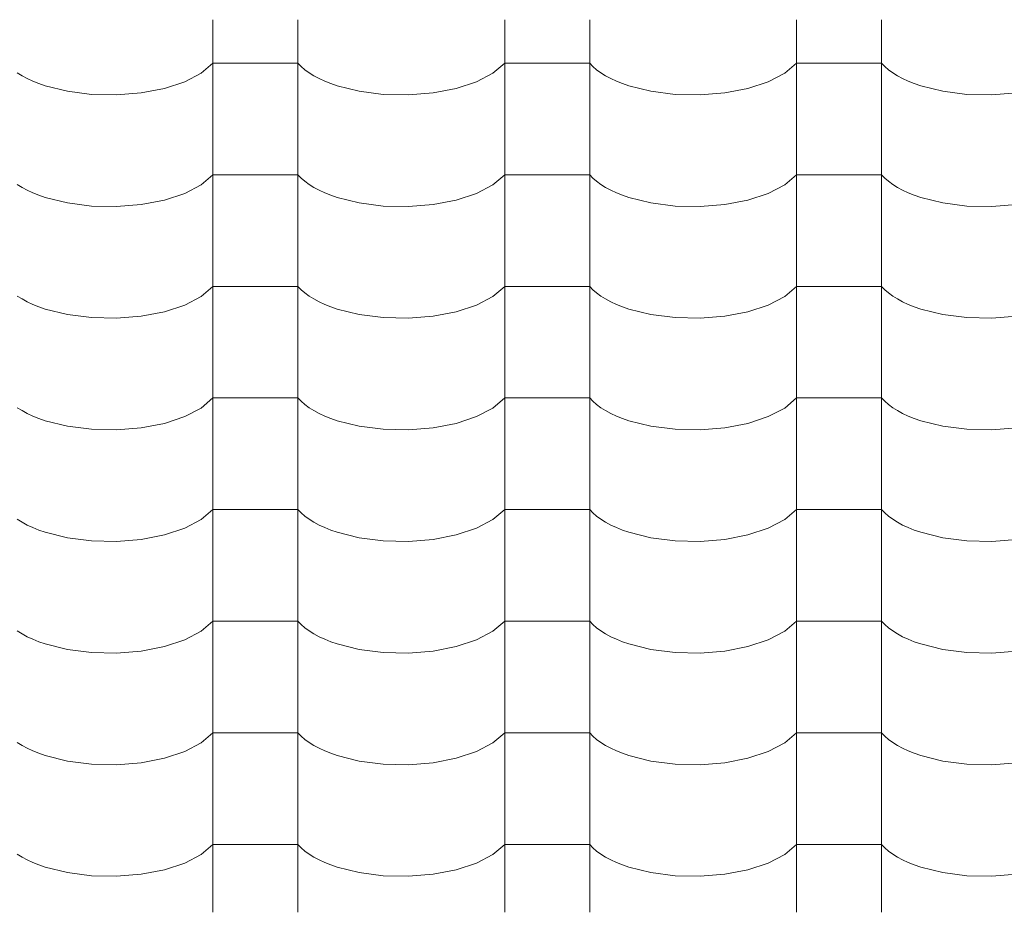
# Model space of a CAD drawing. Header units: millimetres. Extents: x -36478 to 31050, y -14815 to 11827.
# Tile 309 of 656: x -13211 to -12654, y 7967 to 8472. Entities that reach past the tile are written whole.
import ezdxf

# ---------------------------------------------------------------- set-up
doc = ezdxf.new("R2010")
doc.units = ezdxf.units.MM
doc.header["$MEASUREMENT"] = 0
doc.layers.add('Nové_Výplně - Povrchové', color=7, linetype='Continuous')

# ---------------------------------------------------------------- blocks, each defined once
blk = doc.blocks.new('*X13')
at = {"layer": 'Nové_Výplně - Povrchové', "color": 21, "linetype": 'Continuous', "lineweight": 20, "true_color": 0xffaaaa}
for p, q in [((-13101.72, 8471.93), (-13101.72, 8409.05)), ((-13053.69, 8471.93), (-13053.69, 8409.05)), ((-12936.72, 8471.93), (-12936.72, 8409.05)), ((-12888.69, 8471.93), (-12888.69, 8409.05)), ((-12771.72, 8471.93), (-12771.72, 8409.05)), ((-12723.69, 8471.93), (-12723.69, 8409.05)), ((-13108.39, 8441.71), (-13101.72, 8447.4)), ((-13077.71, 8447.4), (-13101.72, 8447.4)), ((-13053.69, 8447.4), (-13077.71, 8447.4)), ((-13053.69, 8447.4), (-13051.86, 8445.5)), ((-12943.39, 8441.71), (-12936.72, 8447.4)), ((-12912.71, 8447.4), (-12936.72, 8447.4)), ((-12888.69, 8447.4), (-12912.71, 8447.4)), ((-12888.69, 8447.4), (-12886.86, 8445.5)), ((-12778.39, 8441.71), (-12771.72, 8447.4)), ((-12747.71, 8447.4), (-12771.72, 8447.4)), ((-12723.69, 8447.4), (-12747.71, 8447.4)), ((-12723.69, 8447.4), (-12721.86, 8445.5)), ((-13212.34, 8441.92), (-13209.65, 8440.25)), ((-13117.7, 8436.84), (-13108.39, 8441.71)), ((-13051.86, 8445.5), (-13049.74, 8443.67)), ((-13049.74, 8443.67), (-13047.34, 8441.92)), ((-13047.34, 8441.92), (-13044.65, 8440.25)), ((-12952.7, 8436.84), (-12943.39, 8441.71)), ((-12886.86, 8445.5), (-12884.74, 8443.67)), ((-12884.74, 8443.67), (-12882.34, 8441.92)), ((-12882.34, 8441.92), (-12879.65, 8440.25)), ((-12787.7, 8436.84), (-12778.39, 8441.71)), ((-12721.86, 8445.5), (-12719.74, 8443.67)), ((-12719.74, 8443.67), (-12717.34, 8441.92)), ((-12717.34, 8441.92), (-12714.65, 8440.25)), ((-13209.65, 8440.25), (-13206.71, 8438.67)), ((-13206.71, 8438.67), (-13203.53, 8437.19)), ((-13203.53, 8437.19), (-13200.12, 8435.82)), ((-13200.12, 8435.82), (-13196.5, 8434.57)), ((-13129.18, 8433.05), (-13117.7, 8436.84)), ((-13044.65, 8440.25), (-13041.71, 8438.67)), ((-13041.71, 8438.67), (-13038.53, 8437.19)), ((-13038.53, 8437.19), (-13035.12, 8435.82)), ((-13035.12, 8435.82), (-13031.5, 8434.57)), ((-12964.18, 8433.05), (-12952.7, 8436.84)), ((-12879.65, 8440.25), (-12876.71, 8438.67)), ((-12876.71, 8438.67), (-12873.53, 8437.19)), ((-12873.53, 8437.19), (-12870.12, 8435.82)), ((-12870.12, 8435.82), (-12866.5, 8434.57)), ((-12799.18, 8433.05), (-12787.7, 8436.84)), ((-12714.65, 8440.25), (-12711.71, 8438.67)), ((-12711.71, 8438.67), (-12708.53, 8437.19)), ((-12708.53, 8437.19), (-12705.12, 8435.82)), ((-12705.12, 8435.82), (-12701.5, 8434.57)), ((-13196.5, 8434.57), (-13184.05, 8431.46)), ((-13184.05, 8431.46), (-13170.39, 8429.71)), ((-13170.39, 8429.71), (-13156.21, 8429.39)), ((-13156.21, 8429.39), (-13142.24, 8430.52)), ((-13142.24, 8430.52), (-13129.18, 8433.05)), ((-13031.5, 8434.57), (-13019.05, 8431.46)), ((-13019.05, 8431.46), (-13005.39, 8429.71)), ((-13005.39, 8429.71), (-12991.21, 8429.39)), ((-12991.21, 8429.39), (-12977.24, 8430.52)), ((-12977.24, 8430.52), (-12964.18, 8433.05)), ((-12866.5, 8434.57), (-12854.05, 8431.46)), ((-12854.05, 8431.46), (-12840.39, 8429.71)), ((-12840.39, 8429.71), (-12826.21, 8429.39)), ((-12826.21, 8429.39), (-12812.24, 8430.52)), ((-12812.24, 8430.52), (-12799.18, 8433.05)), ((-12701.5, 8434.57), (-12689.05, 8431.46)), ((-12689.05, 8431.46), (-12675.39, 8429.71)), ((-12675.39, 8429.71), (-12661.21, 8429.39)), ((-12661.21, 8429.39), (-12647.24, 8430.52)), ((-13101.72, 8408.82), (-13101.72, 8345.95)), ((-13053.69, 8408.82), (-13053.69, 8345.95)), ((-12936.72, 8408.82), (-12936.72, 8345.95)), ((-12888.69, 8408.82), (-12888.69, 8345.95)), ((-12771.72, 8408.82), (-12771.72, 8345.95)), ((-12723.69, 8408.82), (-12723.69, 8345.95)), ((-13108.39, 8378.6), (-13101.72, 8384.29)), ((-13077.71, 8384.29), (-13101.72, 8384.29)), ((-13053.69, 8384.29), (-13077.71, 8384.29)), ((-13053.69, 8384.29), (-13051.86, 8382.4)), ((-13051.86, 8382.4), (-13049.74, 8380.57)), ((-13049.74, 8380.57), (-13047.34, 8378.81)), ((-12943.39, 8378.6), (-12936.72, 8384.29)), ((-12912.71, 8384.29), (-12936.72, 8384.29)), ((-12888.69, 8384.29), (-12912.71, 8384.29)), ((-12888.69, 8384.29), (-12886.86, 8382.4)), ((-12886.86, 8382.4), (-12884.74, 8380.57)), ((-12884.74, 8380.57), (-12882.34, 8378.81)), ((-12778.39, 8378.6), (-12771.72, 8384.29)), ((-12747.71, 8384.29), (-12771.72, 8384.29)), ((-12723.69, 8384.29), (-12747.71, 8384.29)), ((-12723.69, 8384.29), (-12721.86, 8382.4)), ((-12721.86, 8382.4), (-12719.74, 8380.57)), ((-12719.74, 8380.57), (-12717.34, 8378.81)), ((-13212.34, 8378.81), (-13209.65, 8377.14)), ((-13209.65, 8377.14), (-13206.71, 8375.56)), ((-13206.71, 8375.56), (-13203.53, 8374.08)), ((-13203.53, 8374.08), (-13200.12, 8372.71)), ((-13117.7, 8373.74), (-13108.39, 8378.6)), ((-13047.34, 8378.81), (-13044.65, 8377.14)), ((-13044.65, 8377.14), (-13041.71, 8375.56)), ((-13041.71, 8375.56), (-13038.53, 8374.08)), ((-13038.53, 8374.08), (-13035.12, 8372.71)), ((-12952.7, 8373.74), (-12943.39, 8378.6)), ((-12882.34, 8378.81), (-12879.65, 8377.14)), ((-12879.65, 8377.14), (-12876.71, 8375.56)), ((-12876.71, 8375.56), (-12873.53, 8374.08)), ((-12873.53, 8374.08), (-12870.12, 8372.71)), ((-12787.7, 8373.74), (-12778.39, 8378.6)), ((-12717.34, 8378.81), (-12714.65, 8377.14)), ((-12714.65, 8377.14), (-12711.71, 8375.56)), ((-12711.71, 8375.56), (-12708.53, 8374.08)), ((-12708.53, 8374.08), (-12705.12, 8372.71)), ((-13200.12, 8372.71), (-13196.5, 8371.46)), ((-13196.5, 8371.46), (-13184.05, 8368.36)), ((-13184.05, 8368.36), (-13170.39, 8366.6)), ((-13142.24, 8367.42), (-13129.18, 8369.94)), ((-13129.18, 8369.94), (-13117.7, 8373.74)), ((-13035.12, 8372.71), (-13031.5, 8371.46)), ((-13031.5, 8371.46), (-13019.05, 8368.36)), ((-13019.05, 8368.36), (-13005.39, 8366.6)), ((-12977.24, 8367.42), (-12964.18, 8369.94)), ((-12964.18, 8369.94), (-12952.7, 8373.74)), ((-12870.12, 8372.71), (-12866.5, 8371.46)), ((-12866.5, 8371.46), (-12854.05, 8368.36)), ((-12854.05, 8368.36), (-12840.39, 8366.6)), ((-12812.24, 8367.42), (-12799.18, 8369.94)), ((-12799.18, 8369.94), (-12787.7, 8373.74)), ((-12705.12, 8372.71), (-12701.5, 8371.46)), ((-12701.5, 8371.46), (-12689.05, 8368.36)), ((-12689.05, 8368.36), (-12675.39, 8366.6)), ((-13170.39, 8366.6), (-13156.21, 8366.28)), ((-13156.21, 8366.28), (-13142.24, 8367.42)), ((-13005.39, 8366.6), (-12991.21, 8366.28)), ((-12991.21, 8366.28), (-12977.24, 8367.42)), ((-12840.39, 8366.6), (-12826.21, 8366.28)), ((-12826.21, 8366.28), (-12812.24, 8367.42)), ((-12675.39, 8366.6), (-12661.21, 8366.28)), ((-12661.21, 8366.28), (-12647.24, 8367.42)), ((-13101.72, 8345.72), (-13101.72, 8282.84)), ((-13053.69, 8345.72), (-13053.69, 8282.84)), ((-12936.72, 8345.72), (-12936.72, 8282.84)), ((-12888.69, 8345.72), (-12888.69, 8282.84)), ((-12771.72, 8345.72), (-12771.72, 8282.84)), ((-12723.69, 8345.72), (-12723.69, 8282.84)), ((-13108.39, 8315.5), (-13101.72, 8321.19)), ((-13077.71, 8321.19), (-13101.72, 8321.19)), ((-13053.69, 8321.19), (-13077.71, 8321.19)), ((-13053.69, 8321.19), (-13051.86, 8319.29)), ((-13051.86, 8319.29), (-13049.74, 8317.46)), ((-12943.39, 8315.5), (-12936.72, 8321.19)), ((-12912.71, 8321.19), (-12936.72, 8321.19)), ((-12888.69, 8321.19), (-12912.71, 8321.19)), ((-12888.69, 8321.19), (-12886.86, 8319.29)), ((-12886.86, 8319.29), (-12884.74, 8317.46)), ((-12778.39, 8315.5), (-12771.72, 8321.19)), ((-12747.71, 8321.19), (-12771.72, 8321.19)), ((-12723.69, 8321.19), (-12747.71, 8321.19)), ((-12723.69, 8321.19), (-12721.86, 8319.29)), ((-12721.86, 8319.29), (-12719.74, 8317.46)), ((-13212.34, 8315.71), (-13209.65, 8314.04)), ((-13209.65, 8314.04), (-13206.71, 8312.46)), ((-13117.7, 8310.63), (-13108.39, 8315.5)), ((-13049.74, 8317.46), (-13047.34, 8315.71)), ((-13047.34, 8315.71), (-13044.65, 8314.04)), ((-13044.65, 8314.04), (-13041.71, 8312.46)), ((-12952.7, 8310.63), (-12943.39, 8315.5)), ((-12884.74, 8317.46), (-12882.34, 8315.71)), ((-12882.34, 8315.71), (-12879.65, 8314.04)), ((-12879.65, 8314.04), (-12876.71, 8312.46)), ((-12787.7, 8310.63), (-12778.39, 8315.5)), ((-12719.74, 8317.46), (-12717.34, 8315.71)), ((-12717.34, 8315.71), (-12714.65, 8314.04)), ((-12714.65, 8314.04), (-12711.71, 8312.46)), ((-13206.71, 8312.46), (-13203.53, 8310.98)), ((-13203.53, 8310.98), (-13200.12, 8309.61)), ((-13200.12, 8309.61), (-13196.5, 8308.36)), ((-13196.5, 8308.36), (-13184.05, 8305.25)), ((-13129.18, 8306.84), (-13117.7, 8310.63)), ((-13041.71, 8312.46), (-13038.53, 8310.98)), ((-13038.53, 8310.98), (-13035.12, 8309.61)), ((-13035.12, 8309.61), (-13031.5, 8308.36)), ((-13031.5, 8308.36), (-13019.05, 8305.25)), ((-12964.18, 8306.84), (-12952.7, 8310.63)), ((-12876.71, 8312.46), (-12873.53, 8310.98)), ((-12873.53, 8310.98), (-12870.12, 8309.61)), ((-12870.12, 8309.61), (-12866.5, 8308.36)), ((-12866.5, 8308.36), (-12854.05, 8305.25)), ((-12799.18, 8306.84), (-12787.7, 8310.63)), ((-12711.71, 8312.46), (-12708.53, 8310.98)), ((-12708.53, 8310.98), (-12705.12, 8309.61)), ((-12705.12, 8309.61), (-12701.5, 8308.36)), ((-12701.5, 8308.36), (-12689.05, 8305.25)), ((-13184.05, 8305.25), (-13170.39, 8303.5)), ((-13170.39, 8303.5), (-13156.21, 8303.18)), ((-13156.21, 8303.18), (-13142.24, 8304.31)), ((-13142.24, 8304.31), (-13129.18, 8306.84)), ((-13019.05, 8305.25), (-13005.39, 8303.5)), ((-13005.39, 8303.5), (-12991.21, 8303.18)), ((-12991.21, 8303.18), (-12977.24, 8304.31)), ((-12977.24, 8304.31), (-12964.18, 8306.84)), ((-12854.05, 8305.25), (-12840.39, 8303.5)), ((-12840.39, 8303.5), (-12826.21, 8303.18)), ((-12826.21, 8303.18), (-12812.24, 8304.31)), ((-12812.24, 8304.31), (-12799.18, 8306.84)), ((-12689.05, 8305.25), (-12675.39, 8303.5)), ((-12675.39, 8303.5), (-12661.21, 8303.18)), ((-12661.21, 8303.18), (-12647.24, 8304.31)), ((-13101.72, 8282.61), (-13101.72, 8219.74)), ((-13053.69, 8282.61), (-13053.69, 8219.74)), ((-12936.72, 8282.61), (-12936.72, 8219.74)), ((-12888.69, 8282.61), (-12888.69, 8219.74)), ((-12771.72, 8282.61), (-12771.72, 8219.74)), ((-12723.69, 8282.61), (-12723.69, 8219.74)), ((-13108.39, 8252.39), (-13101.72, 8258.08)), ((-13077.71, 8258.08), (-13101.72, 8258.08)), ((-13053.69, 8258.08), (-13077.71, 8258.08)), ((-13053.69, 8258.08), (-13051.86, 8256.19)), ((-12943.39, 8252.39), (-12936.72, 8258.08)), ((-12912.71, 8258.08), (-12936.72, 8258.08)), ((-12888.69, 8258.08), (-12912.71, 8258.08)), ((-12888.69, 8258.08), (-12886.86, 8256.19)), ((-12778.39, 8252.39), (-12771.72, 8258.08)), ((-12747.71, 8258.08), (-12771.72, 8258.08)), ((-12723.69, 8258.08), (-12747.71, 8258.08)), ((-12723.69, 8258.08), (-12721.86, 8256.19)), ((-13212.34, 8252.6), (-13209.65, 8250.93)), ((-13117.7, 8247.53), (-13108.39, 8252.39)), ((-13051.86, 8256.19), (-13049.74, 8254.36)), ((-13049.74, 8254.36), (-13047.34, 8252.6)), ((-13047.34, 8252.6), (-13044.65, 8250.93)), ((-12952.7, 8247.53), (-12943.39, 8252.39)), ((-12886.86, 8256.19), (-12884.74, 8254.36)), ((-12884.74, 8254.36), (-12882.34, 8252.6)), ((-12882.34, 8252.6), (-12879.65, 8250.93)), ((-12787.7, 8247.53), (-12778.39, 8252.39)), ((-12721.86, 8256.19), (-12719.74, 8254.36)), ((-12719.74, 8254.36), (-12717.34, 8252.6)), ((-12717.34, 8252.6), (-12714.65, 8250.93)), ((-13209.65, 8250.93), (-13206.71, 8249.35)), ((-13206.71, 8249.35), (-13203.53, 8247.88)), ((-13203.53, 8247.88), (-13200.12, 8246.51)), ((-13200.12, 8246.51), (-13196.5, 8245.25)), ((-13129.18, 8243.73), (-13117.7, 8247.53)), ((-13044.65, 8250.93), (-13041.71, 8249.35)), ((-13041.71, 8249.35), (-13038.53, 8247.88)), ((-13038.53, 8247.88), (-13035.12, 8246.51)), ((-13035.12, 8246.51), (-13031.5, 8245.25)), ((-12964.18, 8243.73), (-12952.7, 8247.53)), ((-12879.65, 8250.93), (-12876.71, 8249.35)), ((-12876.71, 8249.35), (-12873.53, 8247.88)), ((-12873.53, 8247.88), (-12870.12, 8246.51)), ((-12870.12, 8246.51), (-12866.5, 8245.25)), ((-12799.18, 8243.73), (-12787.7, 8247.53)), ((-12714.65, 8250.93), (-12711.71, 8249.35)), ((-12711.71, 8249.35), (-12708.53, 8247.88)), ((-12708.53, 8247.88), (-12705.12, 8246.51)), ((-12705.12, 8246.51), (-12701.5, 8245.25)), ((-13196.5, 8245.25), (-13184.05, 8242.15)), ((-13184.05, 8242.15), (-13170.39, 8240.39)), ((-13170.39, 8240.39), (-13156.21, 8240.07)), ((-13156.21, 8240.07), (-13142.24, 8241.21)), ((-13142.24, 8241.21), (-13129.18, 8243.73)), ((-13031.5, 8245.25), (-13019.05, 8242.15)), ((-13019.05, 8242.15), (-13005.39, 8240.39)), ((-13005.39, 8240.39), (-12991.21, 8240.07)), ((-12991.21, 8240.07), (-12977.24, 8241.21)), ((-12977.24, 8241.21), (-12964.18, 8243.73)), ((-12866.5, 8245.25), (-12854.05, 8242.15)), ((-12854.05, 8242.15), (-12840.39, 8240.39)), ((-12840.39, 8240.39), (-12826.21, 8240.07)), ((-12826.21, 8240.07), (-12812.24, 8241.21)), ((-12812.24, 8241.21), (-12799.18, 8243.73)), ((-12701.5, 8245.25), (-12689.05, 8242.15)), ((-12689.05, 8242.15), (-12675.39, 8240.39)), ((-12675.39, 8240.39), (-12661.21, 8240.07)), ((-12661.21, 8240.07), (-12647.24, 8241.21)), ((-13101.72, 8219.51), (-13101.72, 8156.63)), ((-13053.69, 8219.51), (-13053.69, 8156.63)), ((-12936.72, 8219.51), (-12936.72, 8156.63)), ((-12888.69, 8219.51), (-12888.69, 8156.63)), ((-12771.72, 8219.51), (-12771.72, 8156.63)), ((-12723.69, 8219.51), (-12723.69, 8156.63)), ((-13108.39, 8189.29), (-13101.72, 8194.98)), ((-13077.71, 8194.98), (-13101.72, 8194.98)), ((-13053.69, 8194.98), (-13077.71, 8194.98)), ((-13053.69, 8194.98), (-13051.86, 8193.08)), ((-13051.86, 8193.08), (-13049.74, 8191.25)), ((-13049.74, 8191.25), (-13047.34, 8189.5)), ((-12943.39, 8189.29), (-12936.72, 8194.98)), ((-12912.71, 8194.98), (-12936.72, 8194.98)), ((-12888.69, 8194.98), (-12912.71, 8194.98)), ((-12888.69, 8194.98), (-12886.86, 8193.08)), ((-12886.86, 8193.08), (-12884.74, 8191.25)), ((-12884.74, 8191.25), (-12882.34, 8189.5)), ((-12778.39, 8189.29), (-12771.72, 8194.98)), ((-12747.71, 8194.98), (-12771.72, 8194.98)), ((-12723.69, 8194.98), (-12747.71, 8194.98)), ((-12723.69, 8194.98), (-12721.86, 8193.08)), ((-12721.86, 8193.08), (-12719.74, 8191.25)), ((-12719.74, 8191.25), (-12717.34, 8189.5)), ((-13212.34, 8189.5), (-13209.65, 8187.83)), ((-13209.65, 8187.83), (-13206.71, 8186.25)), ((-13206.71, 8186.25), (-13203.53, 8184.77)), ((-13203.53, 8184.77), (-13200.12, 8183.4)), ((-13117.7, 8184.42), (-13108.39, 8189.29)), ((-13047.34, 8189.5), (-13044.65, 8187.83)), ((-13044.65, 8187.83), (-13041.71, 8186.25)), ((-13041.71, 8186.25), (-13038.53, 8184.77)), ((-13038.53, 8184.77), (-13035.12, 8183.4)), ((-12952.7, 8184.42), (-12943.39, 8189.29)), ((-12882.34, 8189.5), (-12879.65, 8187.83)), ((-12879.65, 8187.83), (-12876.71, 8186.25)), ((-12876.71, 8186.25), (-12873.53, 8184.77)), ((-12873.53, 8184.77), (-12870.12, 8183.4)), ((-12787.7, 8184.42), (-12778.39, 8189.29)), ((-12717.34, 8189.5), (-12714.65, 8187.83)), ((-12714.65, 8187.83), (-12711.71, 8186.25)), ((-12711.71, 8186.25), (-12708.53, 8184.77)), ((-12708.53, 8184.77), (-12705.12, 8183.4)), ((-13200.12, 8183.4), (-13196.5, 8182.15)), ((-13196.5, 8182.15), (-13184.05, 8179.04)), ((-13184.05, 8179.04), (-13170.39, 8177.29)), ((-13142.24, 8178.1), (-13129.18, 8180.63)), ((-13129.18, 8180.63), (-13117.7, 8184.42)), ((-13035.12, 8183.4), (-13031.5, 8182.15)), ((-13031.5, 8182.15), (-13019.05, 8179.04)), ((-13019.05, 8179.04), (-13005.39, 8177.29)), ((-12977.24, 8178.1), (-12964.18, 8180.63)), ((-12964.18, 8180.63), (-12952.7, 8184.42)), ((-12870.12, 8183.4), (-12866.5, 8182.15)), ((-12866.5, 8182.15), (-12854.05, 8179.04)), ((-12854.05, 8179.04), (-12840.39, 8177.29)), ((-12812.24, 8178.1), (-12799.18, 8180.63)), ((-12799.18, 8180.63), (-12787.7, 8184.42)), ((-12705.12, 8183.4), (-12701.5, 8182.15)), ((-12701.5, 8182.15), (-12689.05, 8179.04)), ((-12689.05, 8179.04), (-12675.39, 8177.29)), ((-13170.39, 8177.29), (-13156.21, 8176.97)), ((-13156.21, 8176.97), (-13142.24, 8178.1)), ((-13005.39, 8177.29), (-12991.21, 8176.97)), ((-12991.21, 8176.97), (-12977.24, 8178.1)), ((-12840.39, 8177.29), (-12826.21, 8176.97)), ((-12826.21, 8176.97), (-12812.24, 8178.1)), ((-12675.39, 8177.29), (-12661.21, 8176.97)), ((-12661.21, 8176.97), (-12647.24, 8178.1)), ((-13101.72, 8156.41), (-13101.72, 8093.53)), ((-13053.69, 8156.41), (-13053.69, 8093.53)), ((-12936.72, 8156.41), (-12936.72, 8093.53)), ((-12888.69, 8156.41), (-12888.69, 8093.53)), ((-12771.72, 8156.41), (-12771.72, 8093.53)), ((-12723.69, 8156.41), (-12723.69, 8093.53)), ((-13108.39, 8126.18), (-13101.72, 8131.87)), ((-13077.71, 8131.87), (-13101.72, 8131.87)), ((-13053.69, 8131.87), (-13077.71, 8131.87)), ((-13053.69, 8131.87), (-13051.86, 8129.98)), ((-13051.86, 8129.98), (-13049.74, 8128.15)), ((-12943.39, 8126.18), (-12936.72, 8131.87)), ((-12912.71, 8131.87), (-12936.72, 8131.87)), ((-12888.69, 8131.87), (-12912.71, 8131.87)), ((-12888.69, 8131.87), (-12886.86, 8129.98)), ((-12886.86, 8129.98), (-12884.74, 8128.15)), ((-12778.39, 8126.18), (-12771.72, 8131.87)), ((-12747.71, 8131.87), (-12771.72, 8131.87)), ((-12723.69, 8131.87), (-12747.71, 8131.87)), ((-12723.69, 8131.87), (-12721.86, 8129.98)), ((-12721.86, 8129.98), (-12719.74, 8128.15)), ((-13212.34, 8126.39), (-13209.65, 8124.72)), ((-13209.65, 8124.72), (-13206.71, 8123.14)), ((-13117.7, 8121.32), (-13108.39, 8126.18)), ((-13049.74, 8128.15), (-13047.34, 8126.39)), ((-13047.34, 8126.39), (-13044.65, 8124.72)), ((-13044.65, 8124.72), (-13041.71, 8123.14)), ((-12952.7, 8121.32), (-12943.39, 8126.18)), ((-12884.74, 8128.15), (-12882.34, 8126.39)), ((-12882.34, 8126.39), (-12879.65, 8124.72)), ((-12879.65, 8124.72), (-12876.71, 8123.14)), ((-12787.7, 8121.32), (-12778.39, 8126.18)), ((-12719.74, 8128.15), (-12717.34, 8126.39)), ((-12717.34, 8126.39), (-12714.65, 8124.72)), ((-12714.65, 8124.72), (-12711.71, 8123.14)), ((-13206.71, 8123.14), (-13203.53, 8121.67)), ((-13203.53, 8121.67), (-13200.12, 8120.3)), ((-13200.12, 8120.3), (-13196.5, 8119.04)), ((-13196.5, 8119.04), (-13184.05, 8115.94)), ((-13129.18, 8117.53), (-13117.7, 8121.32)), ((-13041.71, 8123.14), (-13038.53, 8121.67)), ((-13038.53, 8121.67), (-13035.12, 8120.3)), ((-13035.12, 8120.3), (-13031.5, 8119.04)), ((-13031.5, 8119.04), (-13019.05, 8115.94)), ((-12964.18, 8117.53), (-12952.7, 8121.32)), ((-12876.71, 8123.14), (-12873.53, 8121.67)), ((-12873.53, 8121.67), (-12870.12, 8120.3)), ((-12870.12, 8120.3), (-12866.5, 8119.04)), ((-12866.5, 8119.04), (-12854.05, 8115.94)), ((-12799.18, 8117.53), (-12787.7, 8121.32)), ((-12711.71, 8123.14), (-12708.53, 8121.67)), ((-12708.53, 8121.67), (-12705.12, 8120.3)), ((-12705.12, 8120.3), (-12701.5, 8119.04)), ((-12701.5, 8119.04), (-12689.05, 8115.94)), ((-13184.05, 8115.94), (-13170.39, 8114.18)), ((-13170.39, 8114.18), (-13156.21, 8113.86)), ((-13156.21, 8113.86), (-13142.24, 8115)), ((-13142.24, 8115), (-13129.18, 8117.53)), ((-13019.05, 8115.94), (-13005.39, 8114.18)), ((-13005.39, 8114.18), (-12991.21, 8113.86)), ((-12991.21, 8113.86), (-12977.24, 8115)), ((-12977.24, 8115), (-12964.18, 8117.53)), ((-12854.05, 8115.94), (-12840.39, 8114.18)), ((-12840.39, 8114.18), (-12826.21, 8113.86)), ((-12826.21, 8113.86), (-12812.24, 8115)), ((-12812.24, 8115), (-12799.18, 8117.53)), ((-12689.05, 8115.94), (-12675.39, 8114.18)), ((-12675.39, 8114.18), (-12661.21, 8113.86)), ((-12661.21, 8113.86), (-12647.24, 8115)), ((-13101.72, 8093.3), (-13101.72, 8030.42)), ((-13053.69, 8093.3), (-13053.69, 8030.42)), ((-12936.72, 8093.3), (-12936.72, 8030.42)), ((-12888.69, 8093.3), (-12888.69, 8030.42)), ((-12771.72, 8093.3), (-12771.72, 8030.42)), ((-12723.69, 8093.3), (-12723.69, 8030.42)), ((-13108.39, 8063.08), (-13101.72, 8068.77)), ((-13077.71, 8068.77), (-13101.72, 8068.77)), ((-13053.69, 8068.77), (-13077.71, 8068.77)), ((-13053.69, 8068.77), (-13051.86, 8066.87)), ((-12943.39, 8063.08), (-12936.72, 8068.77)), ((-12912.71, 8068.77), (-12936.72, 8068.77)), ((-12888.69, 8068.77), (-12912.71, 8068.77)), ((-12888.69, 8068.77), (-12886.86, 8066.87)), ((-12778.39, 8063.08), (-12771.72, 8068.77)), ((-12747.71, 8068.77), (-12771.72, 8068.77)), ((-12723.69, 8068.77), (-12747.71, 8068.77)), ((-12723.69, 8068.77), (-12721.86, 8066.87)), ((-13212.34, 8063.29), (-13209.65, 8061.62)), ((-13117.7, 8058.21), (-13108.39, 8063.08)), ((-13051.86, 8066.87), (-13049.74, 8065.04)), ((-13049.74, 8065.04), (-13047.34, 8063.29)), ((-13047.34, 8063.29), (-13044.65, 8061.62)), ((-12952.7, 8058.21), (-12943.39, 8063.08)), ((-12886.86, 8066.87), (-12884.74, 8065.04)), ((-12884.74, 8065.04), (-12882.34, 8063.29)), ((-12882.34, 8063.29), (-12879.65, 8061.62)), ((-12787.7, 8058.21), (-12778.39, 8063.08)), ((-12721.86, 8066.87), (-12719.74, 8065.04)), ((-12719.74, 8065.04), (-12717.34, 8063.29)), ((-12717.34, 8063.29), (-12714.65, 8061.62)), ((-13209.65, 8061.62), (-13206.71, 8060.04)), ((-13206.71, 8060.04), (-13203.53, 8058.56)), ((-13203.53, 8058.56), (-13200.12, 8057.19)), ((-13200.12, 8057.19), (-13196.5, 8055.94)), ((-13129.18, 8054.42), (-13117.7, 8058.21)), ((-13044.65, 8061.62), (-13041.71, 8060.04)), ((-13041.71, 8060.04), (-13038.53, 8058.56)), ((-13038.53, 8058.56), (-13035.12, 8057.19)), ((-13035.12, 8057.19), (-13031.5, 8055.94)), ((-12964.18, 8054.42), (-12952.7, 8058.21)), ((-12879.65, 8061.62), (-12876.71, 8060.04)), ((-12876.71, 8060.04), (-12873.53, 8058.56)), ((-12873.53, 8058.56), (-12870.12, 8057.19)), ((-12870.12, 8057.19), (-12866.5, 8055.94)), ((-12799.18, 8054.42), (-12787.7, 8058.21)), ((-12714.65, 8061.62), (-12711.71, 8060.04)), ((-12711.71, 8060.04), (-12708.53, 8058.56)), ((-12708.53, 8058.56), (-12705.12, 8057.19)), ((-12705.12, 8057.19), (-12701.5, 8055.94)), ((-13196.5, 8055.94), (-13184.05, 8052.84)), ((-13184.05, 8052.84), (-13170.39, 8051.08)), ((-13170.39, 8051.08), (-13156.21, 8050.76)), ((-13156.21, 8050.76), (-13142.24, 8051.89)), ((-13142.24, 8051.89), (-13129.18, 8054.42)), ((-13031.5, 8055.94), (-13019.05, 8052.84)), ((-13019.05, 8052.84), (-13005.39, 8051.08)), ((-13005.39, 8051.08), (-12991.21, 8050.76)), ((-12991.21, 8050.76), (-12977.24, 8051.89)), ((-12977.24, 8051.89), (-12964.18, 8054.42)), ((-12866.5, 8055.94), (-12854.05, 8052.84)), ((-12854.05, 8052.84), (-12840.39, 8051.08)), ((-12840.39, 8051.08), (-12826.21, 8050.76)), ((-12826.21, 8050.76), (-12812.24, 8051.89)), ((-12812.24, 8051.89), (-12799.18, 8054.42)), ((-12701.5, 8055.94), (-12689.05, 8052.84)), ((-12689.05, 8052.84), (-12675.39, 8051.08)), ((-12675.39, 8051.08), (-12661.21, 8050.76)), ((-12661.21, 8050.76), (-12647.24, 8051.89)), ((-13101.72, 8030.2), (-13101.72, 7967.32)), ((-13053.69, 8030.2), (-13053.69, 7967.32)), ((-12936.72, 8030.2), (-12936.72, 7967.32)), ((-12888.69, 8030.2), (-12888.69, 7967.32)), ((-12771.72, 8030.2), (-12771.72, 7967.32)), ((-12723.69, 8030.2), (-12723.69, 7967.32)), ((-13108.39, 7999.97), (-13101.72, 8005.66)), ((-13077.71, 8005.66), (-13101.72, 8005.66)), ((-13053.69, 8005.66), (-13077.71, 8005.66)), ((-13053.69, 8005.66), (-13051.86, 8003.77)), ((-13051.86, 8003.77), (-13049.74, 8001.94)), ((-13049.74, 8001.94), (-13047.34, 8000.18)), ((-12943.39, 7999.97), (-12936.72, 8005.66)), ((-12912.71, 8005.66), (-12936.72, 8005.66)), ((-12888.69, 8005.66), (-12912.71, 8005.66)), ((-12888.69, 8005.66), (-12886.86, 8003.77)), ((-12886.86, 8003.77), (-12884.74, 8001.94)), ((-12884.74, 8001.94), (-12882.34, 8000.18)), ((-12778.39, 7999.97), (-12771.72, 8005.66)), ((-12747.71, 8005.66), (-12771.72, 8005.66)), ((-12723.69, 8005.66), (-12747.71, 8005.66)), ((-12723.69, 8005.66), (-12721.86, 8003.77)), ((-12721.86, 8003.77), (-12719.74, 8001.94)), ((-12719.74, 8001.94), (-12717.34, 8000.18)), ((-13212.34, 8000.18), (-13209.65, 7998.51)), ((-13209.65, 7998.51), (-13206.71, 7996.93)), ((-13206.71, 7996.93), (-13203.53, 7995.46)), ((-13203.53, 7995.46), (-13200.12, 7994.09)), ((-13117.7, 7995.11), (-13108.39, 7999.97)), ((-13047.34, 8000.18), (-13044.65, 7998.51)), ((-13044.65, 7998.51), (-13041.71, 7996.93)), ((-13041.71, 7996.93), (-13038.53, 7995.46)), ((-13038.53, 7995.46), (-13035.12, 7994.09)), ((-12952.7, 7995.11), (-12943.39, 7999.97)), ((-12882.34, 8000.18), (-12879.65, 7998.51)), ((-12879.65, 7998.51), (-12876.71, 7996.93)), ((-12876.71, 7996.93), (-12873.53, 7995.46)), ((-12873.53, 7995.46), (-12870.12, 7994.09)), ((-12787.7, 7995.11), (-12778.39, 7999.97)), ((-12717.34, 8000.18), (-12714.65, 7998.51)), ((-12714.65, 7998.51), (-12711.71, 7996.93)), ((-12711.71, 7996.93), (-12708.53, 7995.46)), ((-12708.53, 7995.46), (-12705.12, 7994.09)), ((-13200.12, 7994.09), (-13196.5, 7992.83)), ((-13196.5, 7992.83), (-13184.05, 7989.73)), ((-13184.05, 7989.73), (-13170.39, 7987.98)), ((-13142.24, 7988.79), (-13129.18, 7991.32)), ((-13129.18, 7991.32), (-13117.7, 7995.11)), ((-13035.12, 7994.09), (-13031.5, 7992.83)), ((-13031.5, 7992.83), (-13019.05, 7989.73)), ((-13019.05, 7989.73), (-13005.39, 7987.98)), ((-12977.24, 7988.79), (-12964.18, 7991.32)), ((-12964.18, 7991.32), (-12952.7, 7995.11)), ((-12870.12, 7994.09), (-12866.5, 7992.83)), ((-12866.5, 7992.83), (-12854.05, 7989.73)), ((-12854.05, 7989.73), (-12840.39, 7987.98)), ((-12812.24, 7988.79), (-12799.18, 7991.32)), ((-12799.18, 7991.32), (-12787.7, 7995.11)), ((-12705.12, 7994.09), (-12701.5, 7992.83)), ((-12701.5, 7992.83), (-12689.05, 7989.73)), ((-12689.05, 7989.73), (-12675.39, 7987.98)), ((-13170.39, 7987.98), (-13156.21, 7987.66)), ((-13156.21, 7987.66), (-13142.24, 7988.79)), ((-13005.39, 7987.98), (-12991.21, 7987.66)), ((-12991.21, 7987.66), (-12977.24, 7988.79)), ((-12840.39, 7987.98), (-12826.21, 7987.66)), ((-12826.21, 7987.66), (-12812.24, 7988.79)), ((-12675.39, 7987.98), (-12661.21, 7987.66)), ((-12661.21, 7987.66), (-12647.24, 7988.79))]:
    blk.add_line(p, q, dxfattribs=at)
blk = doc.blocks.new('výplň_6_1', base_point=(0, 0))
at = {"layer": 'Nové_Výplně - Povrchové', "color": 21, "linetype": 'Continuous', "lineweight": 20, "true_color": 0xffaaaa}
blk.add_blockref('*X13', (0, 0), dxfattribs=at)

msp = doc.modelspace()

# ---------------------------------------------------------------- block references
at = {"layer": 'Nové_Výplně - Povrchové', "color": 21, "linetype": 'Continuous', "lineweight": 20, "true_color": 0xffaaaa}
msp.add_blockref('výplň_6_1', (0, 0), dxfattribs=at)

doc.saveas('drawing.dxf')
